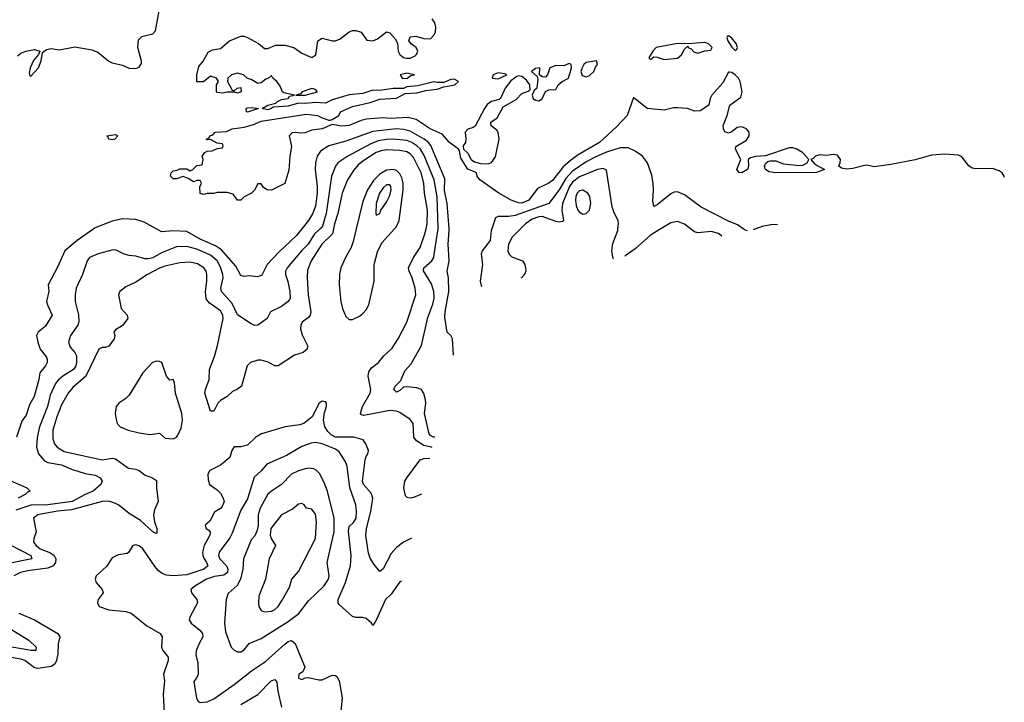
# Model space of a CAD drawing. Header units: inches. Extents: x 1384664 to 1536621, y 460766 to 646467.
# Tile 454 of 488: x 1471963 to 1477780, y 607203 to 611235. Entities that reach past the tile are written whole.
import ezdxf

# ---------------------------------------------------------------- set-up
doc = ezdxf.new("R2010")
doc.units = ezdxf.units.IN
doc.header["$MEASUREMENT"] = 0
doc.layers.add('B4670', color=7, linetype='Continuous')
doc.layers.add('B4671', color=7, linetype='Continuous')

msp = doc.modelspace()

# ---------------------------------------------------------------- linework, layer by layer
at = {"layer": 'B4670', "color": 5}
for points, elevation in [([(1473816.7, 610000), (1473810.4, 609970), (1473748.8, 609910), (1473685.7, 609810), (1473663.7, 609756.3), (1473660.8, 609710), (1473668, 609610), (1473683.9, 609510), (1473679.8, 609490), (1473670, 609476.2), (1473631.5, 609448.5), (1473623.6, 609430), (1473623.1, 609410), (1473632.9, 609372.9), (1473663.6, 609310), (1473662.6, 609290), (1473638.4, 609270), (1473586.8, 609253.2), (1473490, 609189.8), (1473470, 609189.8), (1473432, 609212), (1473390, 609224.9), (1473370, 609224.2), (1473326.2, 609210), (1473306.9, 609190), (1473272.8, 609070), (1473250, 609052), (1473220.5, 609039.5), (1473190, 609008.6), (1473150, 608986.2), (1473134.5, 608970), (1473110, 608922.6), (1473090, 608923), (1473058.1, 609030), (1473060.7, 609050), (1473082.4, 609110), (1473084.8, 609170), (1473114.5, 609245.5), (1473132.6, 609310), (1473165.8, 609470), (1473163, 609490), (1473150, 609514.7), (1473082.3, 609562.3), (1473065.5, 609585.5), (1473060.3, 609630), (1473069.5, 609690), (1473069.9, 609729.9), (1473065.2, 609750), (1473051.1, 609770), (1473013.8, 609793.8), (1472970, 609803), (1472910, 609799.4), (1472821.4, 609778.6), (1472790, 609767.3), (1472718.9, 609730), (1472650, 609685.8), (1472590, 609656.8), (1472555.6, 609630), (1472546.9, 609610), (1472562.8, 609530), (1472598.5, 609490), (1472601.8, 609470), (1472570, 609428.2), (1472530, 609402.9), (1472520.3, 609390), (1472525.3, 609370), (1472522.3, 609350), (1472490, 609307.6), (1472470, 609299.3), (1472450, 609299.7), (1472430, 609289.6), (1472354.6, 609130), (1472277.5, 609062.5), (1472249.6, 609030), (1472210, 608959.8), (1472182.6, 608890), (1472158.9, 608810), (1472158.8, 608758.8), (1472168.8, 608730), (1472184.3, 608710), (1472225.4, 608685.4), (1472450, 608635.1), (1472510, 608644.6), (1472530, 608642), (1472606.6, 608586.6), (1472650, 608581.1), (1472670, 608573.4), (1472705.1, 608545.1), (1472748.4, 608528.4), (1472772.5, 608512.5), (1472770.7, 608470), (1472782.3, 608390), (1472759.1, 608340.9), (1472753, 608310), (1472759.9, 608270), (1472773.7, 608230), (1472774.4, 608205.6), (1472770, 608199.7), (1472750, 608209.3), (1472676.3, 608276.3), (1472610, 608317.7), (1472550, 608366.9), (1472530, 608378.3), (1472490, 608391.2), (1472450, 608390.3), (1472270, 608340.9), (1472187.5, 608332.5), (1472090, 608315.3), (1472070.3, 608310), (1472045.3, 608290), (1472060.8, 608210), (1472047.2, 608170), (1472045.8, 608150), (1472060.1, 608130), (1472083.7, 608110), (1472145.8, 608085.8), (1472168, 608070), (1472177.9, 608050), (1472175.1, 608030), (1472160.8, 608010), (1472130, 607995.4), (1472010, 607980.3), (1471968.8, 607970), (1471929.2, 607950)], 680), ([(1473738.5, 610000), (1473705.6, 609970), (1473667.7, 609910), (1473627.9, 609870), (1473543.8, 609770), (1473534, 609750), (1473533.7, 609730), (1473547.9, 609687.9), (1473559.2, 609630), (1473561.4, 609590), (1473557.7, 609582.3), (1473549.1, 609570), (1473510, 609541), (1473444.9, 609510), (1473426, 609470), (1473370, 609431.3), (1473350, 609428.5), (1473330, 609438.2), (1473250, 609491.6), (1473218.8, 609558.8), (1473155, 609630), (1473152, 609650), (1473164.8, 609710), (1473163.9, 609730), (1473150, 609772.5), (1473130.8, 609810), (1473090, 609844.8), (1473010, 609880.3), (1472950, 609896.3), (1472890, 609894.3), (1472801.6, 609858.4), (1472750, 609829), (1472723, 609823), (1472702.8, 609822.8), (1472650, 609838.5), (1472610, 609841.4), (1472580.9, 609850), (1472533.6, 609873.6), (1472514.9, 609874.9), (1472427.3, 609852.7), (1472376.4, 609830), (1472361.5, 609810), (1472333.7, 609730), (1472297.1, 609650), (1472290.2, 609610), (1472290.2, 609570.2), (1472311.4, 609491.4), (1472312.4, 609450), (1472307.7, 609430), (1472263.7, 609370), (1472250.9, 609330), (1472260.7, 609300.7), (1472289.6, 609269.6), (1472299.5, 609250), (1472299.6, 609210), (1472294.5, 609190), (1472281.4, 609170), (1472217.7, 609130), (1472190, 609106.6), (1472174.6, 609085.4), (1472143.2, 609016.8), (1472128, 608950), (1472080.9, 608830), (1472067.5, 608767.5), (1472063.6, 608710), (1472074.6, 608670), (1472110, 608629.7), (1472130, 608620.5), (1472210, 608605.5), (1472270, 608579.6), (1472350, 608554.4), (1472410, 608545.7), (1472439.3, 608530), (1472450.5, 608510), (1472442.4, 608490), (1472397.4, 608450), (1472350, 608431.2), (1472273.7, 608390), (1472129.8, 608370.2), (1472030, 608367.5), (1471941.3, 608338.8)], 660), ([(1472401.2, 610000), (1472303.2, 609930), (1472230.2, 609870), (1472186.2, 609773.9), (1472131.2, 609670), (1472135.8, 609630), (1472122.5, 609570), (1472127.4, 609550), (1472155, 609490), (1472115.3, 609424.7), (1472072.4, 609390), (1472063.2, 609370), (1472070, 609330.8), (1472085, 609290), (1472121, 609241), (1472126, 609230), (1472125.4, 609210), (1472115.4, 609190), (1472083.2, 609150), (1472077, 609110), (1472049.6, 609010), (1472020.5, 608959.5), (1472001, 608899), (1471976.4, 608863.6), (1471943.9, 608770)], 640), ([(1473629.3, 610000), (1473598.7, 609961.3), (1473495.5, 609864.5), (1473425.5, 609790), (1473392.9, 609727.1), (1473380.5, 609719.5), (1473370, 609716.8), (1473317.6, 609722.4), (1473290, 609718), (1473270, 609723.5), (1473239.9, 609779.9), (1473155.9, 609875.9), (1473119.3, 609899.3), (1473030, 609939.6), (1472950, 609983.5), (1472871, 609989), (1472802.2, 609982.2), (1472770.1, 610000)], 640), ([(1473951.9, 610000), (1473934.3, 609925.7), (1473920.9, 609890), (1473887.3, 609830), (1473861.2, 609770), (1473853.4, 609730), (1473850.7, 609670), (1473859.8, 609570), (1473870.1, 609530), (1473890, 609482.6), (1473910, 609464.4), (1473930, 609465.2), (1473970, 609483.8), (1473990, 609500.2), (1474010, 609522.4), (1474025.4, 609550), (1474056.9, 609690), (1474057.5, 609790), (1474076.4, 609863.6), (1474103.4, 609916.6), (1474178.1, 610000)], 720), ([(1474401, 608708.2), (1474396.9, 608710), (1474350, 608721), (1474307.2, 608747.2), (1474292.6, 608770), (1474287.1, 608850), (1474270, 608874), (1474210, 608914.8), (1474190, 608923.2), (1474150, 608926.2), (1473996.6, 608896.6), (1473981.9, 608901.9), (1473975.8, 608910), (1473988.8, 608950), (1474034.5, 609030), (1474037.8, 609050), (1474021.1, 609130), (1474025.5, 609154.5), (1474041.8, 609178.2), (1474083.1, 609210), (1474115, 609250), (1474164.1, 609295.9), (1474199.8, 609350), (1474250, 609448.5), (1474303.6, 609610), (1474300.2, 609650), (1474282.1, 609710), (1474263.5, 609750), (1474261, 609770), (1474289, 609831), (1474329.9, 609890), (1474357.6, 609970), (1474363.8, 610000)], 680), ([(1474415, 608769.2), (1474408.3, 608770), (1474390, 608779.8), (1474381.7, 608790), (1474355.4, 608910), (1474362.1, 608970), (1474360.1, 608990), (1474350, 609026.6), (1474336.2, 609050), (1474310, 609061.6), (1474250, 609066.2), (1474230, 609064.7), (1474210, 609045.1), (1474190, 609035.6), (1474174, 609050), (1474181.3, 609070), (1474215.8, 609104.2), (1474238.4, 609161.6), (1474276.6, 609203.4), (1474337.8, 609310), (1474375.2, 609475.2), (1474404.7, 609555.3), (1474412.5, 609590), (1474409.4, 609630), (1474395.7, 609675.7), (1474349, 609751), (1474349.9, 609770.1), (1474397.3, 609810), (1474409, 609830), (1474412.7, 609847.3), (1474434.8, 610000)], 660), ([(1474525.9, 609253.5), (1474520.5, 609350), (1474510, 609369.3), (1474489.6, 609390), (1474475.9, 609475.9), (1474477.4, 609510), (1474498.2, 609630), (1474496.7, 609710), (1474488.5, 609750), (1474499.7, 609810), (1474494.5, 609910), (1474500.6, 609990), (1474499.9, 610000)], 640), ([(1474752.5, 610000), (1474749.2, 609990), (1474741.8, 609930), (1474696.2, 609870), (1474689.1, 609850), (1474696.9, 609790), (1474683.5, 609690), (1474690, 609664.9), (1474692.9, 609659.4)], 640), ([(1474921.8, 610000), (1474872.9, 609950), (1474850.1, 609910), (1474848, 609870), (1474855.3, 609850), (1474870, 609835.3), (1474934, 609810), (1474947.9, 609790), (1474952.4, 609770), (1474953.2, 609750), (1474946.4, 609730), (1474927.9, 609710), (1474924.7, 609707.8)], 660), ([(1475470.9, 609821.9), (1475470, 609823.7), (1475461.3, 609870), (1475467, 609913), (1475496.5, 609990), (1475497.6, 610000)], 660), ([(1475751.7, 610000), (1475690, 609961.8), (1475598.5, 609881.5), (1475540.4, 609839.6), (1475537.9, 609835.9)], 660), ([(1476111.8, 609955.8), (1476110, 609957.7), (1476090, 609972.2), (1476050, 609983.9), (1475970, 609975.4), (1475950, 609981.5), (1475926.1, 610000)], 660), ([(1476262.9, 609987.4), (1476250, 609992), (1476237.9, 610000)], 640), ([(1476311.6, 610000), (1476295.9, 609994.3)], 640), ([(1474277.5, 608173.1), (1474230, 608149.8), (1474190, 608116.8), (1474158.7, 608081.3), (1474110, 607991.5), (1474090, 607976), (1474057.2, 608017.2), (1474034.5, 608054.5), (1474024.5, 608084.5), (1474008.2, 608188.2), (1474011.8, 608230), (1474038.2, 608330), (1474049.4, 608410), (1474039.3, 608439.3), (1473994.2, 608490), (1473988.5, 608510), (1474004.6, 608635.4), (1474010, 608654.9), (1474020.5, 608670), (1474024, 608690), (1474009, 608730), (1473993.1, 608753.1), (1473938, 608770), (1473830, 608769.4), (1473802.9, 608782.9), (1473782.8, 608802.8), (1473766.7, 608830), (1473758.7, 608870), (1473764.4, 608915.6), (1473776.1, 608950), (1473775.8, 608970), (1473770, 608977.6), (1473750, 608981.3), (1473733, 608970), (1473691.7, 608890), (1473642.3, 608850), (1473618.1, 608841.9), (1473532.2, 608830), (1473392.4, 608790), (1473358, 608770), (1473310, 608722.4), (1473270, 608711.6), (1473230, 608711.3), (1473217, 608690), (1473205.3, 608650), (1473150, 608604), (1473087, 608573), (1473075.5, 608550), (1473076.5, 608516.5), (1473084.9, 608490), (1473130, 608458.6), (1473150, 608438.2), (1473166, 608410), (1473170.6, 608390), (1473160, 608360), (1473150, 608348.3), (1473113.9, 608326.1), (1473086.1, 608273.9), (1473058.7, 608250), (1473065.5, 608230), (1473080.9, 608220.9), (1473089.2, 608209.2), (1473086.8, 608190), (1473052.8, 608130), (1473043.3, 608090), (1473044.6, 608070), (1473052.5, 608050), (1473067.9, 608030), (1473075.6, 608010), (1473073, 608007), (1473051.8, 607990), (1472950, 607955.8), (1472870, 607950.9), (1472830, 607955.2), (1472805.1, 607965.1), (1472781.9, 607981.9), (1472763, 608003), (1472690, 608110.5), (1472670, 608127), (1472647, 608133), (1472630, 608127), (1472609, 608091), (1472597.8, 608082.2), (1472545.9, 608074.1), (1472510, 608055.8), (1472475.5, 608004.5), (1472415.5, 607950), (1472409.2, 607930), (1472414.7, 607910), (1472451.6, 607870), (1472456.5, 607850), (1472427.2, 607810), (1472422.9, 607790), (1472432.2, 607770), (1472490.1, 607750.1), (1472590, 607740.3), (1472622.6, 607730), (1472715.2, 607655.2), (1472793.1, 607610), (1472804.6, 607590), (1472800.9, 607530), (1472808.8, 607510), (1472840.9, 607470), (1472840.2, 607450), (1472812.6, 607370), (1472818.3, 607330), (1472810.1, 607250), (1472818, 607110)], 720), ([(1474218.8, 607918.3), (1474210, 607914.7), (1474158.7, 607841.3), (1474125, 607810), (1474070, 607689.3), (1474050, 607657.2), (1474042, 607670), (1474010, 607698.8), (1473990, 607705.2), (1473950, 607704.5), (1473929.9, 607709.9), (1473850, 607780.4), (1473844.5, 607790), (1473844.3, 607810), (1473887.5, 607910), (1473918.4, 608010), (1473921, 608070), (1473905.2, 608214.8), (1473910, 608242.4), (1473934.6, 608265.4), (1473950.4, 608290), (1473952.7, 608330), (1473948.2, 608370), (1473912.8, 608470), (1473898.9, 608598.9), (1473886.7, 608626.8), (1473850, 608683.5), (1473830, 608699.4), (1473750, 608729.9), (1473710, 608737.3), (1473685.6, 608734.4), (1473630, 608713.7), (1473539.4, 608660.6), (1473423.1, 608610), (1473389, 608570), (1473347.8, 608532.2), (1473310, 608405.1), (1473270, 608338.9), (1473218.4, 608201.6), (1473204.3, 608175.7), (1473141.6, 608090), (1473138.2, 608070), (1473145.2, 608050), (1473184.2, 608010), (1473192.8, 607990), (1473190.1, 607970), (1473170, 607954.8), (1473114.2, 607945.8), (1473067.5, 607930), (1472998.4, 607890), (1472974.9, 607870), (1472979.3, 607850), (1473010.2, 607810.2), (1473013.8, 607790), (1472970.2, 607710), (1472965.3, 607690), (1472976.3, 607670), (1473027.7, 607630), (1473043.5, 607610), (1473045.5, 607590), (1473023, 607550), (1473006.6, 607506.6), (1473004.6, 607484.6), (1473015.3, 607435.3), (1473018.5, 607370), (1473010.3, 607349.7), (1472993, 607327), (1473008.3, 607228.3), (1473018, 607210), (1473030, 607202), (1473070, 607205.2), (1473110, 607224.5), (1473230.7, 607309.3), (1473333.5, 607390), (1473416.1, 607443.9), (1473530, 607546.5), (1473550, 607561.6), (1473570, 607569.2), (1473590, 607550.4), (1473647.3, 607410), (1473635.9, 607384.1), (1473612, 607370), (1473610, 607346.8), (1473630, 607338.8), (1473650, 607348.4), (1473669.3, 607350.7), (1473730, 607335.5), (1473750, 607335.5), (1473810, 607364.4), (1473830, 607362.6), (1473836.3, 607356.3), (1473851, 607330), (1473868, 607230), (1473849.3, 607030)], 740), ([(1474337.5, 608433.2), (1474290, 608412.2), (1474270, 608408.7), (1474252.6, 608412.6), (1474242.8, 608422.8), (1474233.2, 608470), (1474239.1, 608510), (1474249.9, 608530), (1474330, 608634.6), (1474350, 608642.5), (1474386.4, 608644.8)], 680), ([(1471890, 608522), (1472006, 608470), (1472024.7, 608450), (1472010, 608445.1), (1471996.4, 608430), (1471954.9, 608410)], 640), ([(1471910.5, 608130.5), (1472030, 608070.9), (1472034.4, 608050), (1471890, 608021)], 660), ([(1471958.3, 607730), (1472050.3, 607690), (1472189.5, 607609.5), (1472201.3, 607590), (1472191.1, 607548.9), (1472188.3, 607490), (1472180.3, 607450), (1472170.7, 607429.3), (1472150, 607415), (1472070, 607402.8), (1472050, 607406), (1471993.2, 607450), (1471970, 607457.2), (1471870, 607475.3)], 680), ([(1471853.8, 607670), (1472017.6, 607570), (1472060.9, 607530), (1472058, 607510), (1472031.3, 607508.7), (1471790, 607550.9)], 660), ([(1473270, 607190.2), (1473369.8, 607250), (1473448.7, 607330), (1473470, 607339), (1473483, 607323), (1473487.7, 607270), (1473510, 607175.5)], 720)]:
    msp.add_lwpolyline(points, dxfattribs=dict(at, elevation=elevation))
for points, elevation in [([(1472770, 609218.2), (1472748.5, 609210), (1472690, 609149.8), (1472610, 609017.6), (1472590, 608997.6), (1472550, 608969.7), (1472534, 608950), (1472526.9, 608910), (1472533.8, 608873.8), (1472539.3, 608850), (1472556.3, 608830), (1472604, 608810), (1472670, 608794), (1472734.5, 608785.5), (1472790, 608793.4), (1472823.8, 608763.8), (1472870, 608759.1), (1472889.8, 608770.2), (1472898.6, 608781.4), (1472918.2, 608821.8), (1472926, 608870), (1472921.4, 608910), (1472883.7, 609030), (1472877.7, 609090), (1472870, 609109.3), (1472850, 609106.6), (1472830, 609129.3), (1472802.9, 609210), (1472790, 609217.2)], 720), ([(1473670, 608585.7), (1473650, 608581.7), (1473609.8, 608570.2), (1473569.2, 608550.8), (1473510, 608490.4), (1473450, 608450.5), (1473430, 608432), (1473384.2, 608350), (1473373.1, 608310), (1473371.5, 608248.5), (1473365.3, 608214.7), (1473352.6, 608187.4), (1473330, 608162), (1473284.8, 608050), (1473281, 607990), (1473267.6, 607930), (1473247.5, 607892.5), (1473194.7, 607845.3), (1473182.4, 607810), (1473172.7, 607670), (1473179.3, 607619.3), (1473213.4, 607530), (1473230, 607512), (1473250, 607500.9), (1473270, 607500.9), (1473290, 607512.7), (1473318.7, 607550), (1473390, 607579.5), (1473550, 607681.4), (1473612.4, 607727.6), (1473670, 607803.6), (1473759.8, 607890), (1473787.4, 607930), (1473792.6, 607950), (1473780.2, 608030), (1473820.5, 608210), (1473822, 608290), (1473781.7, 608450), (1473762.4, 608502.4), (1473733.8, 608553.8), (1473714.7, 608574.7), (1473701.5, 608581.5)], 760), ([(1473630, 608378), (1473610, 608372.8), (1473575.2, 608344.8), (1473510.3, 608310), (1473446.3, 608230), (1473443.2, 608190), (1473448.8, 608170), (1473475.3, 608130), (1473437.5, 608050), (1473415.1, 607930), (1473376.5, 607830), (1473373.4, 607790), (1473376.5, 607770), (1473390, 607744.9), (1473410, 607737.6), (1473450, 607741.6), (1473470, 607751), (1473489.8, 607770), (1473513.7, 607806.3), (1473557.3, 607882.7), (1473571, 607930), (1473610, 607976.5), (1473711, 608170), (1473717.1, 608270), (1473710, 608314), (1473690, 608344.5), (1473658, 608350), (1473644, 608370)], 780)]:
    msp.add_lwpolyline(points, close=True, dxfattribs=dict(at, elevation=elevation))
at = {"layer": 'B4671', "color": 5}
for points, elevation in [([(1471950, 611022), (1471970, 611037), (1471999, 611050), (1472050, 611059.1), (1472082, 611050), (1472074, 611030), (1472045.5, 610994.5), (1472025.5, 610950), (1472019.8, 610919.8), (1472024, 610904), (1472030, 610901), (1472074.7, 610950), (1472090, 610992), (1472098, 611042), (1472121.5, 611058.5), (1472150, 611065.5), (1472198, 611058), (1472290, 611074.5), (1472390, 611057.3), (1472424.1, 611044.1), (1472490, 610990.4), (1472510, 610980.3), (1472570, 610966.5), (1472610, 610948.9), (1472650, 610946.3), (1472670, 610954.9), (1472683.3, 610976.7), (1472683.5, 610990), (1472660.4, 611070), (1472664.7, 611115.2), (1472684, 611136), (1472750, 611151.7), (1472765.1, 611170), (1472791.5, 611310)], 640), ([(1477780, 610304.3), (1477779.8, 610310), (1477766.9, 610330), (1477750, 610342.4), (1477710, 610355.8), (1477613.4, 610353.4), (1477590, 610358.4), (1477570, 610372.3), (1477530, 610424.2), (1477510, 610434.5), (1477430, 610441.6), (1477350, 610435.5), (1477253.5, 610406.5), (1477110, 610380.3), (1477010, 610365.4), (1476970, 610375.1), (1476954.5, 610374.5), (1476884.6, 610355.4), (1476850, 610352.8), (1476819.1, 610359.1), (1476802.7, 610370), (1476811.3, 610388.7), (1476813.1, 610410), (1476794.8, 610434.8), (1476770, 610439.1), (1476730, 610433.3), (1476690, 610437.7), (1476664.9, 610430), (1476650, 610415.1), (1476638, 610410), (1476661.2, 610381.2), (1476718, 610350), (1476670, 610332.3), (1476430, 610329.8), (1476390, 610337.4), (1476369.3, 610350), (1476362.9, 610370), (1476370, 610386), (1476382.4, 610397.6), (1476397.6, 610402.4), (1476430, 610402.4), (1476475.6, 610384.4), (1476570, 610374.4), (1476590, 610375.5), (1476615.3, 610390), (1476625.2, 610410), (1476587.3, 610450), (1476550, 610472.3), (1476530, 610479.1), (1476510, 610478.9), (1476370, 610431.8), (1476310, 610428), (1476280.3, 610419.7), (1476266.8, 610410), (1476268.4, 610370), (1476262.4, 610350), (1476230, 610329.8), (1476213.1, 610333.1), (1476200.5, 610350), (1476224.5, 610410), (1476192.7, 610470), (1476193.6, 610486.4), (1476256.4, 610523.6), (1476273.3, 610550), (1476272.8, 610570), (1476257.6, 610590), (1476230, 610603.1), (1476201.3, 610598.7), (1476170, 610572.7), (1476150, 610564), (1476130, 610573.2), (1476120.7, 610590), (1476118.7, 610610), (1476143, 610670), (1476158.7, 610730), (1476222.7, 610777.3), (1476230.9, 610809.1), (1476219.3, 610870), (1476209.2, 610889.2), (1476190, 610909.8), (1476170, 610923.1), (1476154.6, 610925.4), (1476150, 610925.6), (1476117.9, 610862.1), (1476052.2, 610790), (1476043.2, 610770), (1476034.8, 610730), (1475983.8, 610696.2), (1475950, 610695), (1475909, 610710), (1475850, 610715), (1475826, 610714), (1475770, 610700.3), (1475670, 610709.6), (1475590, 610776.2), (1475552.1, 610670), (1475490, 610602), (1475389.2, 610510), (1475262.8, 610437.2), (1475217.5, 610402.5), (1475174.9, 610365.1), (1475110, 610285.2), (1475090, 610269.9), (1475022, 610238), (1474971, 610170), (1474930, 610151.3), (1474910, 610152.9), (1474866, 610170), (1474794.7, 610210), (1474682, 610290), (1474666, 610310), (1474661.2, 610330), (1474655.1, 610335.1), (1474610, 610352.3), (1474570, 610418), (1474561.2, 610461.2), (1474555.3, 610470), (1474502.4, 610510), (1474459.2, 610559.2), (1474388.4, 610590), (1474304.7, 610644.7), (1474258, 610658), (1474151.2, 610651.2), (1474110, 610655.6), (1474012.5, 610647.5), (1473980.6, 610639.4), (1473909.8, 610609.8), (1473865.5, 610605.5), (1473810, 610615.3), (1473751, 610590), (1473690, 610583.1), (1473650, 610566.9), (1473624.2, 610564.2), (1473590, 610569.3), (1473574, 610566), (1473556, 610550), (1473570, 610486), (1473558.4, 610430), (1473554, 610346), (1473530, 610268), (1473450, 610228.7), (1473426, 610230), (1473404, 610244), (1473390, 610266), (1473370, 610266), (1473350, 610228), (1473332, 610210), (1473290, 610189), (1473270, 610169), (1473250, 610168.7), (1473224.7, 610204.7), (1473190, 610214), (1473130, 610215.3), (1473110, 610208.7), (1473070, 610208.7), (1473050, 610202), (1473030, 610208.7), (1473027.3, 610247.3), (1473038, 610270), (1473030, 610286), (1473010, 610286), (1472990, 610278), (1472958, 610298), (1472930, 610309), (1472890, 610295.3), (1472870, 610295.3), (1472855.3, 610310), (1472858, 610330), (1472870, 610342), (1472894.6, 610345.4), (1472910, 610354), (1472950, 610354), (1472970, 610342), (1472986, 610350), (1473010, 610374), (1473042, 610378), (1473048, 610410), (1473042, 610430), (1473058, 610450), (1473070, 610458), (1473100.4, 610459.6), (1473130, 610474), (1473162, 610478), (1473166, 610490), (1473162, 610502), (1473130, 610506), (1473090, 610528), (1473070, 610526), (1473066, 610530), (1473082, 610538), (1473086, 610550), (1473104, 610556), (1473118, 610570), (1473185.1, 610574.9), (1473219, 610590), (1473290, 610600.3), (1473344.1, 610615.9), (1473390, 610635.8), (1473656.7, 610676.7), (1473722, 610670), (1473750, 610654.8), (1473790, 610641), (1473798, 610642), (1473810, 610644.7), (1473848, 610670), (1473859, 610690), (1473930, 610721.7), (1474033.5, 610746.5), (1474090, 610764.9), (1474190, 610771.3), (1474240.9, 610799.1), (1474310, 610802.2), (1474362.5, 610817.5), (1474430, 610824.6), (1474470, 610839.5), (1474533.2, 610850), (1474556, 610870), (1474530, 610882.9), (1474510, 610881.6), (1474470, 610864.5), (1474430, 610863.5), (1474410, 610868), (1474315.6, 610844.4), (1474250, 610839.5), (1474230, 610829.4), (1474170, 610828.9), (1474090, 610816.3), (1474050, 610818), (1473990, 610798.5), (1473910, 610791.5), (1473810, 610762), (1473770, 610742.3), (1473710, 610745.1), (1473650, 610739.6), (1473610, 610741.1), (1473550, 610723.9), (1473461.6, 610718.4), (1473451, 610710), (1473430, 610703.6), (1473395.3, 610710), (1473428.7, 610730), (1473477.4, 610742.6), (1473487.1, 610752.9), (1473510, 610763.1), (1473548.7, 610770), (1473556.4, 610783.6), (1473586, 610790), (1473523.2, 610803.2), (1473515.3, 610810), (1473503.1, 610843.1), (1473482, 610870), (1473458, 610890), (1473450, 610906), (1473434, 610890), (1473416.9, 610883.1), (1473390, 610862), (1473370, 610858), (1473330, 610882), (1473310, 610888), (1473286, 610910), (1473250, 610919), (1473214, 610910), (1473194, 610890), (1473192, 610870), (1473218, 610818), (1473230, 610814), (1473248.4, 610831.6), (1473270, 610834), (1473272, 610810), (1473250, 610802), (1473230, 610808), (1473190, 610808), (1473162, 610802), (1473130, 610806), (1473126, 610810), (1473126, 610850), (1473138, 610870), (1473126, 610890), (1473090, 610902), (1473050, 610868), (1473010, 610868), (1473009.1, 610909.1), (1473022, 610958), (1473048, 610990), (1473076.4, 611043.6), (1473103.1, 611056.9), (1473150, 611064.7), (1473202, 611110), (1473270, 611138), (1473290, 611138), (1473310, 611130.5), (1473374.6, 611094.6), (1473410, 611064.7), (1473430, 611064.7), (1473474.8, 611085.2), (1473530, 611083.7), (1473582.8, 611070), (1473630, 611037.3), (1473690, 611011.3), (1473713.2, 611026.8), (1473724, 611110), (1473750, 611126), (1473810, 611110.7), (1473830, 611110.7), (1473857.5, 611122.5), (1473910, 611162.8), (1473930, 611170.7), (1473950, 611170.7), (1473980.7, 611160.7), (1474014.4, 611114.4), (1474050, 611110.6), (1474077.4, 611122.6), (1474130, 611162.8), (1474150, 611158), (1474182, 611122), (1474195.9, 611095.9), (1474199.3, 611050), (1474208.9, 611028.9), (1474230, 611012.7), (1474246.9, 611006.9), (1474270, 611008), (1474298.8, 611021.2), (1474307, 611030), (1474314.5, 611050), (1474306, 611070), (1474279, 611090), (1474262, 611110), (1474270, 611134), (1474303.1, 611136.9), (1474350, 611124), (1474390, 611122.8), (1474410, 611142.8), (1474419.4, 611160.6), (1474422.4, 611190), (1474416.4, 611216.4), (1474401, 611241)], 620), ([(1474499.9, 610000), (1474489.4, 610150), (1474473.6, 610226.4), (1474474.6, 610294.6), (1474392.7, 610492.7), (1474378.8, 610510), (1474353, 610530), (1474270, 610576.5), (1474230, 610587.5), (1474190, 610590.7), (1474050, 610575.1), (1473890, 610517), (1473790, 610490.4), (1473741.2, 610458.8), (1473721.6, 610430), (1473710.7, 610389.3), (1473709.5, 610350), (1473721.4, 610250), (1473720.2, 610210), (1473710, 610133), (1473692.5, 610087.5), (1473668.8, 610050), (1473629.3, 610000)], 640), ([(1474434.8, 610000), (1474435.5, 610004.5), (1474430.3, 610189.7), (1474412.3, 610290), (1474352.7, 610432.7), (1474330.4, 610470.4), (1474310.2, 610490.2), (1474279.9, 610510), (1474250, 610521.2), (1474170, 610529.3), (1474130, 610528.4), (1474081.1, 610519), (1474037.9, 610502.1), (1473902, 610430), (1473843.8, 610390), (1473828.1, 610370), (1473804.6, 610310), (1473773.9, 610090), (1473749.7, 610010.2), (1473738.5, 610000)], 660), ([(1474363.8, 610000), (1474369.9, 610030), (1474372.6, 610110), (1474355.7, 610210), (1474351.2, 610270), (1474334.4, 610330), (1474290, 610421.3), (1474270, 610442.4), (1474250, 610454), (1474210, 610462.5), (1474130, 610466.8), (1474098.9, 610461.1), (1474070, 610449.9), (1473996.1, 610403.9), (1473962.4, 610377.6), (1473934.7, 610345.3), (1473900.1, 610290), (1473868.1, 610210), (1473843.3, 610090), (1473822.9, 610030), (1473816.7, 610000)], 680), ([(1476237.9, 610000), (1476203, 610023), (1476150, 610044.7), (1475990, 610128.2), (1475890, 610200.7), (1475850, 610218.7), (1475830, 610216.5), (1475810, 610206.8), (1475730, 610141.5), (1475710, 610132.7), (1475703.4, 610163.4), (1475708.6, 610228.6), (1475706.3, 610266.3), (1475697.1, 610317.1), (1475671.8, 610390), (1475642.6, 610430), (1475599.1, 610459.1), (1475557.8, 610477.8), (1475510, 610477.9), (1475430, 610452.9), (1475370, 610426.4), (1475310, 610394.6), (1475230, 610340.4), (1475190, 610297.8), (1475150, 610229.9), (1475090, 610149.9), (1474890, 610077.9), (1474853, 610073), (1474790, 610073.5), (1474774.2, 610065.8), (1474752.5, 610000)], 640), ([(1474178.1, 610000), (1474187, 610010), (1474204.5, 610050), (1474228.4, 610230), (1474229, 610270), (1474221.7, 610301.7), (1474210, 610324.6), (1474190, 610343.8), (1474171.2, 610351.2), (1474130, 610345.7), (1474090, 610322.4), (1474053.7, 610286.3), (1474017.4, 610230), (1473990, 610161), (1473951.9, 610000)], 720), ([(1475497.6, 610000), (1475501.1, 610030), (1475498, 610050), (1475474.7, 610094.7), (1475464.1, 610130), (1475430, 610346), (1475410, 610355.4), (1475376.4, 610350), (1475270, 610307.1), (1475230, 610275.5), (1475211.5, 610250), (1475169.1, 610150), (1475166.3, 610110), (1475175.7, 610050), (1475170, 610042.5), (1475150, 610039.4), (1475130, 610043.3), (1475050, 610072), (1475030, 610070.5), (1474990, 610057.1), (1474951.1, 610030), (1474921.8, 610000)], 660), ([(1472770.1, 610000), (1472699.2, 610039.2), (1472650, 610054.3), (1472570, 610058.6), (1472510, 610045.7), (1472410, 610006.3), (1472401.2, 610000)], 640), ([(1475926.1, 610000), (1475890, 610028), (1475850, 610044.1), (1475810, 610036.2), (1475751.7, 610000)], 660), ([(1476439.8, 610024.3), (1476410, 610025.5), (1476350, 610014), (1476311.6, 610000)], 640)]:
    msp.add_lwpolyline(points, dxfattribs=dict(at, elevation=elevation))
for points, elevation in [([(1476010, 611100.6), (1475912.3, 611092.3), (1475850, 611095), (1475722.8, 611070), (1475704, 611050), (1475680.7, 611010), (1475690, 611000.7), (1475710, 611016), (1475730, 611014.4), (1475770, 611000.2), (1475850, 611008.1), (1475873.3, 611026.7), (1475890, 611060.5), (1475910, 611078), (1475913.4, 611070), (1475930, 611062.8), (1475946.2, 611046.2), (1475970, 611037.8), (1476010, 611050.2), (1476045.6, 611054.4), (1476053.5, 611070), (1476032.2, 611092.2)], 620), ([(1476150, 611139.7), (1476143.2, 611136.8), (1476141.1, 611130), (1476146.8, 611110), (1476170, 611073.4), (1476190, 611053.7), (1476199.8, 611060.2), (1476204, 611070), (1476195.4, 611095.4), (1476170, 611126.3)], 620), ([(1475210, 610976.2), (1475178, 610962), (1475130, 610963.9), (1475104.6, 610955.4), (1475094.9, 610950), (1475080.5, 610910), (1475070, 610896), (1475050, 610897.2), (1475034, 610910), (1475035.3, 610950), (1475010, 610946), (1474987.3, 610930), (1475019.8, 610899.8), (1475023.5, 610883.5), (1475018, 610830), (1475002.8, 610817.2), (1474990.8, 610790), (1474997.3, 610770), (1475010, 610759.1), (1475030, 610755.5), (1475050, 610767.7), (1475069.4, 610810.6), (1475090, 610820.7), (1475130, 610822), (1475144, 610850), (1475169, 610870), (1475205.2, 610890), (1475224, 610950), (1475221.2, 610970)], 620), ([(1475370, 610992.7), (1475310, 610982), (1475296.3, 610970), (1475285.5, 610950), (1475279.1, 610930), (1475286.4, 610906.4), (1475310, 610897.3), (1475330, 610905.5), (1475354.5, 610930), (1475364.8, 610955.2), (1475377.2, 610970)], 620), ([(1474250, 610919.3), (1474212, 610910), (1474222, 610890), (1474250, 610888.4), (1474274.5, 610905.5), (1474295.3, 610910)], 620), ([(1474790, 610920.9), (1474760.4, 610910), (1474754.8, 610890), (1474790, 610885.5), (1474840.9, 610910), (1474830, 610916.3)], 620), ([(1474910, 610904.2), (1474899.5, 610900.5), (1474865.2, 610874.8), (1474831.4, 610830), (1474806, 610774), (1474795.8, 610764.2), (1474750, 610751.1), (1474725.4, 610734.6), (1474708.5, 610711.5), (1474653.5, 610606.5), (1474641.6, 610598.4), (1474610, 610589.4), (1474594.9, 610570), (1474599.3, 610530), (1474596.3, 610510), (1474584, 610490), (1474584.7, 610470), (1474610, 610447.3), (1474630.4, 610410), (1474650, 610394.9), (1474685.3, 610385.3), (1474730, 610384), (1474750, 610392), (1474774.8, 610425.2), (1474795.6, 610530), (1474789.8, 610569.8), (1474781.8, 610581.8), (1474748.5, 610608.5), (1474746.6, 610630), (1474783.8, 610656.2), (1474820.1, 610719.9), (1474896, 610764), (1474930, 610798.4), (1474967.5, 610812.5), (1474978.6, 610821.4), (1474978, 610850), (1474957.1, 610877.1), (1474930, 610898.7)], 620), ([(1473690, 610828.7), (1473632, 610810), (1473622, 610798), (1473594, 610790), (1473650, 610788.4), (1473722, 610810), (1473710, 610822)], 620), ([(1473310, 610688.7), (1473304, 610690), (1473300.9, 610710), (1473310, 610714.9), (1473337.4, 610717.4), (1473374, 610710)], 620), ([(1472510, 610526.4), (1472489.6, 610530), (1472485.1, 610545.1), (1472479, 610550), (1472530, 610557.1), (1472542.8, 610550), (1472526, 610530)], 620), ([(1474150, 610259.8), (1474130, 610258.8), (1474110, 610241.7), (1474088.3, 610210), (1474068.5, 610150), (1474066.5, 610090), (1474070, 610080.7), (1474090, 610090.8), (1474096.9, 610110), (1474130, 610157.6), (1474150, 610196.5), (1474158.3, 610230), (1474156.5, 610250)], 740), ([(1475290, 610229.1), (1475270, 610224.5), (1475255.9, 610210), (1475248.1, 610190), (1475247, 610170), (1475250, 610137.3), (1475261.1, 610110), (1475270, 610098.5), (1475290, 610087.3), (1475310, 610090.3), (1475329.7, 610110), (1475338, 610150), (1475331.3, 610190), (1475319.8, 610210)], 680)]:
    msp.add_lwpolyline(points, close=True, dxfattribs=dict(at, elevation=elevation))

doc.saveas('drawing.dxf')
